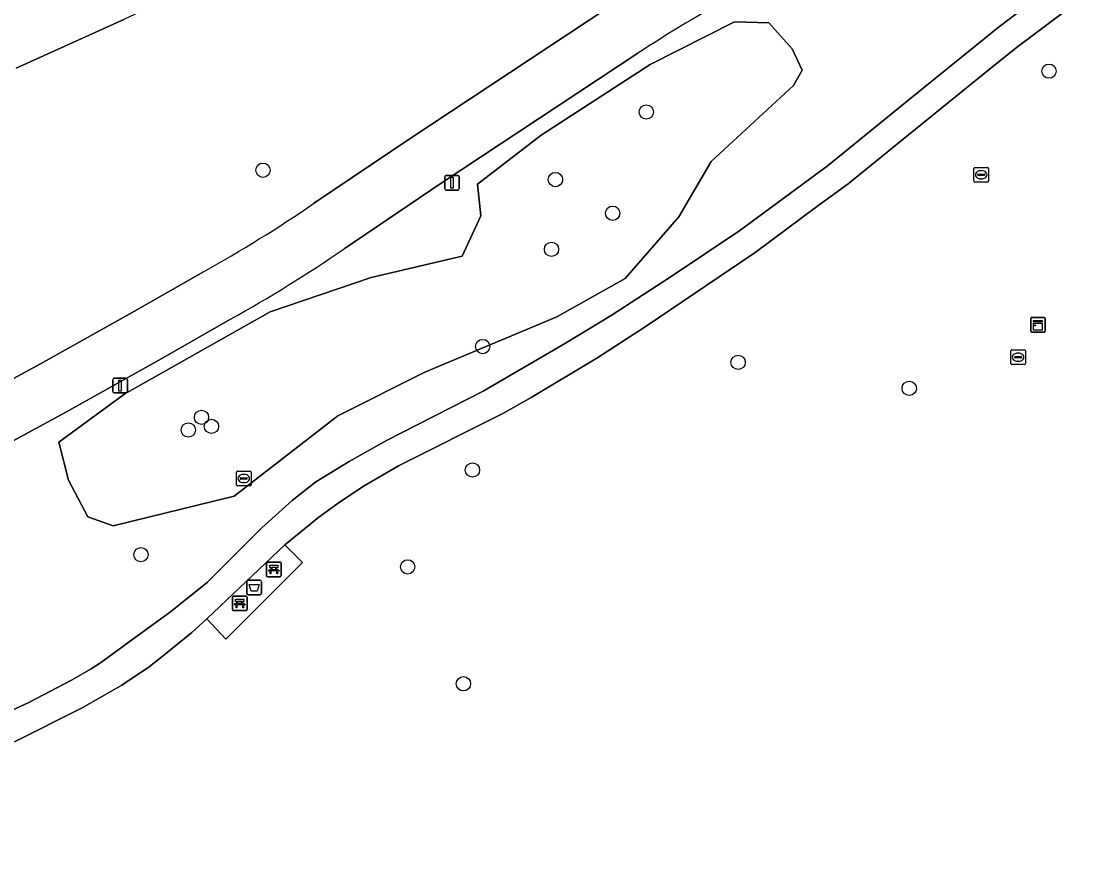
# Model space of a CAD drawing. Extents: x 161477 to 163040, y 383680 to 384871.
# Drawn here: x 162076.9 to 162150.4, y 384603.1 to 384660 of the extents above; entities that cross this region are included whole.
import ezdxf

# ---------------------------------------------------------------- set-up
doc = ezdxf.new("R2010")
doc.units = 0
for name, color, linetype in [('IMGEO_Afvalbak', 7, 'Continuous'), ('IMGEO_Bank', 7, 'Continuous'), ('IMGEO_Boom', 7, 'Continuous'), ('IMGEO_Fietspad_gesloten', 7, 'Continuous'), ('IMGEO_Groenvoorziening', 7, 'Continuous'), ('IMGEO_Haag', 7, 'Continuous'), ('IMGEO_Kast', 7, 'Continuous'), ('IMGEO_Lichtmast', 7, 'Continuous'), ('IMGEO_Oever', 7, 'Continuous'), ('IMGEO_Rioolput', 7, 'Continuous'), ('IMGEO_Voetpad_gesloten', 7, 'Continuous'), ('IMGEO_Voetpad_open', 7, 'Continuous')]:
    doc.layers.add(name, color=color, linetype=linetype)

msp = doc.modelspace()

# ---------------------------------------------------------------- linework, layer by layer
at = {"layer": 'IMGEO_Afvalbak'}
for p, q in [((162092.263, 384620.927), (162092.263, 384621.727)), ((162092.263, 384621.727), (162092.263, 384620.927)), ((162092.363, 384621.827), (162093.153, 384621.827)), ((162093.153, 384621.827), (162092.363, 384621.827)), ((162093.253, 384621.727), (162093.253, 384620.927)), ((162093.253, 384620.927), (162093.253, 384621.727)), ((162093.153, 384620.827), (162092.363, 384620.827)), ((162092.363, 384620.827), (162093.153, 384620.827))]:
    msp.add_line(p, q, dxfattribs=at)
msp.add_lwpolyline([(162092.406, 384621.541), (162093.11, 384621.541), (162092.961, 384621.071), (162092.555, 384621.071), (162092.406, 384621.541)], dxfattribs=at)
for centre, start, end in [((162092.363, 384621.727), 90, 180), ((162092.363, 384621.727), 90, 180), ((162093.153, 384621.727), 0, 90), ((162093.153, 384621.727), 360, 90), ((162092.363, 384620.927), 180, 270), ((162092.363, 384620.927), 180, 270), ((162093.153, 384620.927), 270, 0), ((162093.153, 384620.927), 270, 0)]:
    msp.add_arc(centre, 0.1, start, end, dxfattribs=at)
at = {"layer": 'IMGEO_Bank'}
for p, q in [((162093.604, 384622.144), (162093.604, 384622.985)), ((162093.604, 384622.985), (162093.604, 384622.144)), ((162093.679, 384623.069), (162094.52, 384623.069)), ((162094.52, 384623.069), (162093.679, 384623.069)), ((162093.913, 384622.575), (162093.913, 384622.681)), ((162093.957, 384622.681), (162093.957, 384622.575)), ((162094.245, 384622.687), (162093.963, 384622.687)), ((162094.251, 384622.575), (162094.251, 384622.681)), ((162094.295, 384622.681), (162094.295, 384622.575)), ((162094.604, 384622.994), (162094.604, 384622.153)), ((162094.604, 384622.153), (162094.604, 384622.994)), ((162094.529, 384622.069), (162093.688, 384622.069)), ((162093.688, 384622.069), (162094.529, 384622.069)), ((162094.301, 384622.467), (162093.908, 384622.467)), ((162093.963, 384622.569), (162094.245, 384622.569)), ((162091.276, 384619.823), (162091.276, 384620.664)), ((162091.276, 384620.664), (162091.276, 384619.823)), ((162091.351, 384620.748), (162092.192, 384620.748)), ((162092.192, 384620.748), (162091.351, 384620.748)), ((162092.276, 384620.673), (162092.276, 384619.832)), ((162092.276, 384619.832), (162092.276, 384620.673)), ((162092.201, 384619.748), (162091.36, 384619.748)), ((162091.36, 384619.748), (162092.201, 384619.748)), ((162091.973, 384620.146), (162091.58, 384620.146)), ((162091.585, 384620.254), (162091.585, 384620.36)), ((162091.629, 384620.36), (162091.629, 384620.254)), ((162091.917, 384620.366), (162091.635, 384620.366)), ((162091.635, 384620.248), (162091.917, 384620.248)), ((162091.923, 384620.254), (162091.923, 384620.36)), ((162091.967, 384620.36), (162091.967, 384620.254))]:
    msp.add_line(p, q, dxfattribs=at)
for points in [[(162093.907, 384622.687), (162093.821, 384622.687), (162093.821, 384622.848), (162094.384, 384622.848), (162094.384, 384622.687), (162094.301, 384622.687)], [(162093.851, 384622.467), (162093.709, 384622.467), (162093.821, 384622.569), (162093.907, 384622.569)], [(162093.901, 384622.46), (162093.901, 384622.253), (162093.858, 384622.253), (162093.858, 384622.46)], [(162094.301, 384622.569), (162094.384, 384622.569), (162094.496, 384622.467), (162094.357, 384622.467)], [(162094.351, 384622.46), (162094.351, 384622.253), (162094.307, 384622.253), (162094.307, 384622.46)], [(162091.579, 384620.366), (162091.493, 384620.366), (162091.493, 384620.527), (162092.056, 384620.527), (162092.056, 384620.366), (162091.973, 384620.366)], [(162091.523, 384620.146), (162091.381, 384620.146), (162091.493, 384620.248), (162091.579, 384620.248)], [(162091.573, 384620.139), (162091.573, 384619.932), (162091.53, 384619.932), (162091.53, 384620.139)], [(162091.973, 384620.248), (162092.056, 384620.248), (162092.168, 384620.146), (162092.029, 384620.146)], [(162092.023, 384620.139), (162092.023, 384619.932), (162091.979, 384619.932), (162091.979, 384620.139)]]:
    msp.add_lwpolyline(points, dxfattribs=at)
for centre, radius, start, end in [((162093.682, 384622.991), 0.0779, 92.4484, 184.28452), ((162093.682, 384622.991), 0.0779, 92.4484, 184.28452), ((162093.906, 384622.68), 0.00671, 2.89567, 87.10433), ((162093.963, 384622.68), 0.00671, 92.89567, 177.10433), ((162094.245, 384622.68), 0.00671, 2.89567, 87.10433), ((162094.302, 384622.68), 0.00671, 92.89567, 177.10433), ((162094.526, 384622.991), 0.0779, 2.4484, 94.28452), ((162094.526, 384622.991), 0.0779, 2.4484, 94.28452), ((162093.682, 384622.147), 0.0779, 182.4484, 274.28452), ((162093.682, 384622.147), 0.0779, 182.4484, 274.28452), ((162093.851, 384622.46), 0.00671, 2.89567, 87.10433), ((162093.908, 384622.46), 0.00671, 92.89567, 177.10433), ((162093.906, 384622.576), 0.00671, 272.89567, 357.10433), ((162093.963, 384622.576), 0.00671, 182.89567, 267.10433), ((162094.245, 384622.576), 0.00671, 272.89567, 357.10433), ((162094.302, 384622.576), 0.00671, 182.89567, 267.10433), ((162094.3, 384622.46), 0.00671, 2.89567, 87.10433), ((162094.357, 384622.46), 0.00671, 92.89567, 177.10433), ((162094.526, 384622.147), 0.0779, 272.4484, 4.28452), ((162094.526, 384622.147), 0.0779, 272.4484, 4.28452), ((162091.354, 384620.67), 0.0779, 92.4484, 184.28452), ((162091.354, 384620.67), 0.0779, 92.4484, 184.28452), ((162092.198, 384620.67), 0.0779, 2.4484, 94.28452), ((162092.198, 384620.67), 0.0779, 2.4484, 94.28452), ((162091.354, 384619.826), 0.0779, 182.4484, 274.28452), ((162091.354, 384619.826), 0.0779, 182.4484, 274.28452), ((162091.523, 384620.139), 0.00671, 2.89567, 87.10433), ((162091.58, 384620.139), 0.00671, 92.89567, 177.10433), ((162091.578, 384620.359), 0.00671, 2.89567, 87.10433), ((162091.578, 384620.255), 0.00671, 272.89567, 357.10433), ((162091.635, 384620.359), 0.00671, 92.89567, 177.10433), ((162091.635, 384620.255), 0.00671, 182.89567, 267.10433), ((162091.917, 384620.359), 0.00671, 2.89567, 87.10433), ((162091.917, 384620.255), 0.00671, 272.89567, 357.10433), ((162091.974, 384620.359), 0.00671, 92.89567, 177.10433), ((162091.974, 384620.255), 0.00671, 182.89567, 267.10433), ((162091.972, 384620.139), 0.00671, 2.89567, 87.10433), ((162092.029, 384620.139), 0.00671, 92.89567, 177.10433), ((162092.198, 384619.826), 0.0779, 272.4484, 4.28452), ((162092.198, 384619.826), 0.0779, 272.4484, 4.28452)]:
    msp.add_arc(centre, radius, start, end, dxfattribs=at)
at = {"layer": 'IMGEO_Boom'}
for centre in [(162147.08, 384656.62), (162119.56, 384653.83), (162093.36, 384649.85), (162113.35, 384649.21), (162117.26, 384646.91), (162113.08, 384644.44), (162108.38, 384637.8), (162125.836, 384636.717), (162137.53, 384634.94), (162089.16, 384632.96), (162088.26, 384632.09), (162089.84, 384632.34), (162107.68, 384629.36), (162085.02, 384623.57), (162103.25, 384622.74), (162107.06, 384614.75)]:
    msp.add_circle(centre, 0.489, dxfattribs=at)
at = {"layer": 'IMGEO_Fietspad_gesloten'}
for points in [[(162116.925, 384660.949), (162103.486, 384652.067), (162096.822, 384647.567)], [(162098.91, 384644.476), (162105.55, 384648.961), (162118.987, 384657.841)], [(162089.291, 384642.903), (162084.587, 384640.207), (162078.145, 384636.613), (162063.459, 384628.65), (162059.648, 384626.673), (162046.879, 384620.838), (162024.052, 384611.556), (161986.758, 384596.655)], [(162048.284, 384617.383), (162061.257, 384623.307), (162065.232, 384625.369), (162079.925, 384633.335), (162086.44, 384636.97), (162091.146, 384639.667)]]:
    msp.add_lwpolyline(points, dxfattribs=at)
for centre, radius, start, end in [((162163.207, 384591.131), 80.035, 118.52884, 123.53911), ((162042.518, 384726.84), 96.089, 299.12828, 304.41216), ((162042.795, 384726.4), 99.3, 299.13826, 304.40965)]:
    msp.add_arc(centre, radius, start, end, dxfattribs=at)
at = {"layer": 'IMGEO_Groenvoorziening'}
for points in [[(162123.354, 384664.804), (162141.54, 384673.63), (162134.436, 384685.041), (162134.303, 384684.957), (162132.244, 384684.244), (162131.123, 384683.952), (162130.356, 384683.755), (162128.303, 384682.674), (162126.101, 384681.192), (162116.279, 384676.253), (162108.337, 384672.492), (162102.802, 384669.569), (162091.213, 384663.633), (162083.857, 384660.152), (162076.488, 384656.825)], [(162150.396, 384662.412), (162144.837, 384658.223), (162142.988, 384656.731), (162137.491, 384652.279), (162133.354, 384648.93), (162131.281, 384647.424), (162126.992, 384644.22), (162119.548, 384639.188), (162116.183, 384637.003), (162111.68, 384634.325), (162109.749, 384633.226), (162102.622, 384629.637), (162100.284, 384628.269), (162098.652, 384627.209), (162097.175, 384626.136), (162094.965, 384624.346), (162094.862, 384624.249), (162096.069, 384623.043), (162090.821, 384617.795), (162089.535, 384619.192), (162088.496, 384618.256), (162086.324, 384616.498), (162085.592, 384615.904), (162083.706, 384614.662), (162081.001, 384613.114), (162076.374, 384610.785)], [(162093.277, 384625.411), (162095.358, 384627.285), (162096.977, 384628.546), (162099.253, 384629.95), (162101.807, 384631.371), (162108.407, 384634.752), (162114.042, 384638.022), (162117.15, 384639.914), (162121.2, 384642.544), (162125.944, 384645.718), (162131.926, 384650.115), (162137.64, 384654.767), (162143.61, 384659.608), (162147.349, 384662.445)], [(162096.822, 384647.567), (162103.486, 384652.067), (162116.925, 384660.949)], [(162118.987, 384657.841), (162105.55, 384648.961), (162098.91, 384644.476)], [(162078.145, 384636.613), (162084.587, 384640.207), (162089.291, 384642.903)], [(162091.146, 384639.667), (162086.44, 384636.97), (162079.925, 384633.335), (162065.232, 384625.369), (162061.257, 384623.307), (162048.284, 384617.383), (162025.447, 384608.097), (161992.32, 384594.86), (161988.142, 384593.191), (161984.989, 384592.063)], [(161986.758, 384596.655), (162024.052, 384611.556), (162046.879, 384620.838), (162059.648, 384626.673), (162063.459, 384628.65), (162078.145, 384636.613)], [(162046.133, 384602.686), (162053.499, 384604.565), (162056.537, 384605.326), (162062.17, 384606.97), (162066.559, 384608.563), (162069.487, 384609.842), (162077.319, 384613.449), (162080.281, 384614.993), (162081.613, 384615.762), (162082.261, 384616.183), (162084.723, 384617.972), (162087.048, 384619.661), (162089.564, 384621.699), (162093.277, 384625.411)]]:
    msp.add_lwpolyline(points, dxfattribs=at)
for points in [[(162079.398, 384631.265), (162083.928, 384634.571), (162093.862, 384640.175), (162100.764, 384642.517), (162106.967, 384643.976), (162108.258, 384646.736), (162108.018, 384648.901), (162112.38, 384652.246), (162119.818, 384657.075), (162125.58, 384660.002), (162127.928, 384659.918), (162129.532, 384658.149), (162130.209, 384656.694), (162129.614, 384655.63), (162124, 384650.44), (162121.778, 384646.674), (162118.124, 384642.443), (162113.453, 384639.826), (162104.418, 384636.04), (162098.483, 384633.053), (162091.393, 384627.569), (162083.121, 384625.549), (162081.397, 384626.163), (162080.075, 384628.661)], [(162113.453, 384639.826), (162118.124, 384642.443), (162121.778, 384646.674), (162124, 384650.44), (162129.614, 384655.63), (162130.209, 384656.694), (162129.532, 384658.149), (162127.928, 384659.918), (162125.58, 384660.002), (162119.818, 384657.075), (162112.38, 384652.246), (162108.018, 384648.901), (162108.258, 384646.736), (162106.967, 384643.976), (162100.764, 384642.517), (162093.862, 384640.175), (162083.928, 384634.571), (162079.398, 384631.265), (162080.075, 384628.661), (162081.397, 384626.163), (162083.121, 384625.549), (162091.393, 384627.569), (162098.483, 384633.053), (162104.418, 384636.04)]]:
    msp.add_lwpolyline(points, close=True, dxfattribs=at)
for centre, radius, start, end in [((162163.207, 384591.131), 80.035, 118.52884, 123.53911), ((162042.518, 384726.84), 96.089, 299.12828, 304.41216), ((162042.795, 384726.4), 99.3, 299.13826, 304.40965)]:
    msp.add_arc(centre, radius, start, end, dxfattribs=at)
at = {"layer": 'IMGEO_Haag'}
msp.add_lwpolyline([(162113.453, 384639.826), (162118.124, 384642.443), (162121.778, 384646.674), (162124, 384650.44), (162129.614, 384655.63), (162130.209, 384656.694), (162129.532, 384658.149), (162127.928, 384659.918), (162125.58, 384660.002), (162119.818, 384657.075), (162112.38, 384652.246), (162108.018, 384648.901), (162108.258, 384646.736), (162106.967, 384643.976), (162100.764, 384642.517), (162093.862, 384640.175), (162083.928, 384634.571), (162079.398, 384631.265), (162080.075, 384628.661), (162081.397, 384626.163), (162083.121, 384625.549), (162091.393, 384627.569), (162098.483, 384633.053), (162104.418, 384636.04)], close=True, dxfattribs=at)
at = {"layer": 'IMGEO_Kast'}
for p, q in [((162145.83, 384638.855), (162145.83, 384639.696)), ((162145.83, 384639.696), (162145.83, 384638.855)), ((162145.905, 384639.78), (162146.746, 384639.78)), ((162146.746, 384639.78), (162145.905, 384639.78)), ((162146.83, 384639.705), (162146.83, 384638.864)), ((162146.83, 384638.864), (162146.83, 384639.705)), ((162146.755, 384638.78), (162145.914, 384638.78)), ((162145.914, 384638.78), (162146.755, 384638.78))]:
    msp.add_line(p, q, dxfattribs=at)
for points in [[(162146.025, 384639.57), (162146.625, 384639.57), (162146.625, 384639.485), (162146.025, 384639.485), (162146.025, 384639.57)], [(162146.025, 384639.395), (162146.625, 384639.395), (162146.625, 384638.906), (162146.025, 384638.906), (162146.025, 384639.395)]]:
    msp.add_lwpolyline(points, dxfattribs=at)
msp.add_circle((162146.109, 384639.244), 0.0377, dxfattribs=at)
for centre, start, end in [((162145.908, 384639.702), 92.4484, 184.28452), ((162145.908, 384639.702), 92.4484, 184.28452), ((162146.752, 384639.702), 2.4484, 94.28452), ((162146.752, 384639.702), 2.4484, 94.28452), ((162145.908, 384638.858), 182.4484, 274.28452), ((162145.908, 384638.858), 182.4484, 274.28452), ((162146.752, 384638.858), 272.4484, 4.28452), ((162146.752, 384638.858), 272.4484, 4.28452)]:
    msp.add_arc(centre, 0.0779, start, end, dxfattribs=at)
at = {"layer": 'IMGEO_Lichtmast'}
for p, q in [((162105.784, 384648.59), (162105.784, 384649.39)), ((162105.784, 384649.39), (162105.784, 384648.59)), ((162105.884, 384649.49), (162106.674, 384649.49)), ((162106.674, 384649.49), (162105.884, 384649.49)), ((162106.774, 384649.39), (162106.774, 384648.59)), ((162106.774, 384648.59), (162106.774, 384649.39)), ((162106.674, 384648.49), (162105.884, 384648.49)), ((162105.884, 384648.49), (162106.674, 384648.49)), ((162083.101, 384634.734), (162083.101, 384635.534)), ((162083.101, 384635.534), (162083.101, 384634.734)), ((162083.201, 384635.634), (162083.991, 384635.634)), ((162083.991, 384635.634), (162083.201, 384635.634)), ((162084.091, 384635.534), (162084.091, 384634.734)), ((162084.091, 384634.734), (162084.091, 384635.534)), ((162083.991, 384634.634), (162083.201, 384634.634)), ((162083.201, 384634.634), (162083.991, 384634.634))]:
    msp.add_line(p, q, dxfattribs=at)
for points in [[(162106.204, 384649.365), (162106.354, 384649.365), (162106.354, 384648.615), (162106.204, 384648.615), (162106.204, 384649.365)], [(162083.521, 384635.509), (162083.671, 384635.509), (162083.671, 384634.759), (162083.521, 384634.759), (162083.521, 384635.509)]]:
    msp.add_lwpolyline(points, dxfattribs=at)
for centre, start, end in [((162105.884, 384649.39), 90, 180), ((162105.884, 384649.39), 90, 180), ((162106.674, 384649.39), 0, 90), ((162106.674, 384649.39), 360, 90), ((162105.884, 384648.59), 180, 270), ((162105.884, 384648.59), 180, 270), ((162106.674, 384648.59), 270, 0), ((162106.674, 384648.59), 270, 0), ((162083.201, 384635.534), 90, 180), ((162083.201, 384635.534), 90, 180), ((162083.991, 384635.534), 0, 90), ((162083.991, 384635.534), 360, 90), ((162083.201, 384634.734), 180, 270), ((162083.201, 384634.734), 180, 270), ((162083.991, 384634.734), 270, 0), ((162083.991, 384634.734), 270, 0)]:
    msp.add_arc(centre, 0.1, start, end, dxfattribs=at)
at = {"layer": 'IMGEO_Oever'}
msp.add_lwpolyline([(162076.488, 384656.825), (162083.857, 384660.152)], dxfattribs=at)
at = {"layer": 'IMGEO_Rioolput'}
for p, q in [((162141.948, 384649.113), (162141.948, 384649.965)), ((162142.023, 384650.039), (162142.875, 384650.039)), ((162142.436, 384649.819), (162142.461, 384649.819)), ((162142.949, 384649.965), (162142.949, 384649.113)), ((162142.207, 384649.533), (162142.207, 384649.545)), ((162142.645, 384649.496), (162142.247, 384649.496)), ((162142.25, 384649.582), (162142.648, 384649.582)), ((162142.459, 384649.259), (162142.434, 384649.259)), ((162142.691, 384649.545), (162142.691, 384649.533)), ((162142.875, 384649.039), (162142.023, 384649.039)), ((162144.469, 384636.642), (162144.469, 384637.494)), ((162144.544, 384637.568), (162145.396, 384637.568)), ((162144.957, 384637.348), (162144.982, 384637.348)), ((162145.47, 384637.494), (162145.47, 384636.642)), ((162145.396, 384636.568), (162144.544, 384636.568)), ((162144.728, 384637.062), (162144.728, 384637.074)), ((162145.166, 384637.025), (162144.768, 384637.025)), ((162144.771, 384637.111), (162145.169, 384637.111)), ((162144.98, 384636.788), (162144.955, 384636.788)), ((162145.212, 384637.074), (162145.212, 384637.062)), ((162091.549, 384628.354), (162091.549, 384629.206)), ((162091.624, 384629.28), (162092.476, 384629.28)), ((162092.55, 384629.206), (162092.55, 384628.354)), ((162091.808, 384628.774), (162091.808, 384628.786)), ((162092.246, 384628.737), (162091.848, 384628.737)), ((162091.851, 384628.823), (162092.249, 384628.823)), ((162092.06, 384628.5), (162092.035, 384628.5)), ((162092.037, 384629.06), (162092.062, 384629.06)), ((162092.292, 384628.786), (162092.292, 384628.774)), ((162092.476, 384628.28), (162091.624, 384628.28))]:
    msp.add_line(p, q, dxfattribs=at)
for points in [[(162141.948, 384649.113), (162141.948, 384649.965)], [(162142.023, 384650.039), (162142.875, 384650.039)], [(162142.949, 384649.965), (162142.949, 384649.113)], [(162142.875, 384649.039), (162142.023, 384649.039)], [(162144.469, 384636.642), (162144.469, 384637.494)], [(162144.544, 384637.568), (162145.396, 384637.568)], [(162145.47, 384637.494), (162145.47, 384636.642)], [(162145.396, 384636.568), (162144.544, 384636.568)], [(162091.549, 384628.354), (162091.549, 384629.206)], [(162091.624, 384629.28), (162092.476, 384629.28)], [(162092.55, 384629.206), (162092.55, 384628.354)], [(162092.476, 384628.28), (162091.624, 384628.28)]]:
    msp.add_lwpolyline(points, dxfattribs=at)
for centre, radius, start, end in [((162142.025, 384649.963), 0.0765, 91.55205, 178.44795), ((162142.025, 384649.963), 0.0765, 91.55205, 178.44795), ((162142.873, 384649.963), 0.0765, 1.55205, 88.44795), ((162142.873, 384649.963), 0.0765, 1.55205, 88.44795), ((162142.025, 384649.115), 0.0765, 181.55205, 268.44795), ((162142.025, 384649.115), 0.0765, 181.55205, 268.44795), ((162142.247, 384649.542), 0.0403, 85.87752, 175.75265), ((162142.244, 384649.532), 0.0366, 178.93798, 274.71019), ((162142.648, 384649.539), 0.043, 264.86636, 352.45326), ((162142.652, 384649.544), 0.0386, 1.73085, 96.63898), ((162142.873, 384649.115), 0.0765, 271.55205, 358.44795), ((162142.873, 384649.115), 0.0765, 271.55205, 358.44795), ((162144.546, 384637.492), 0.0765, 91.55205, 178.44795), ((162144.546, 384637.492), 0.0765, 91.55205, 178.44795), ((162145.394, 384637.492), 0.0765, 1.55205, 88.44795), ((162145.394, 384637.492), 0.0765, 1.55205, 88.44795), ((162144.546, 384636.644), 0.0765, 181.55205, 268.44795), ((162144.546, 384636.644), 0.0765, 181.55205, 268.44795), ((162144.768, 384637.071), 0.0403, 85.87752, 175.75265), ((162144.765, 384637.061), 0.0366, 178.93798, 274.71019), ((162145.169, 384637.068), 0.043, 264.86636, 352.45326), ((162145.173, 384637.073), 0.0386, 1.73085, 96.63898), ((162145.394, 384636.644), 0.0765, 271.55205, 358.44795), ((162145.394, 384636.644), 0.0765, 271.55205, 358.44795), ((162091.626, 384629.204), 0.0765, 91.55205, 178.44795), ((162091.626, 384629.204), 0.0765, 91.55205, 178.44795), ((162092.474, 384629.204), 0.0765, 1.55205, 88.44795), ((162092.474, 384629.204), 0.0765, 1.55205, 88.44795), ((162091.848, 384628.783), 0.0403, 85.87752, 175.75265), ((162091.845, 384628.773), 0.0366, 178.93798, 274.71019), ((162092.249, 384628.78), 0.043, 264.86636, 352.45326), ((162092.253, 384628.785), 0.0386, 1.73085, 96.63898), ((162091.626, 384628.356), 0.0765, 181.55205, 268.44795), ((162091.626, 384628.356), 0.0765, 181.55205, 268.44795), ((162092.474, 384628.356), 0.0765, 271.55205, 358.44795), ((162092.474, 384628.356), 0.0765, 271.55205, 358.44795)]:
    msp.add_arc(centre, radius, start, end, dxfattribs=at)
for centre, major_axis, ratio, start_param, end_param in [((162142.435, 384649.539), (-0.387, 0.002), 0.722429, 4.712389, 7.853982), ((162142.46, 384649.539), (-0.39, 0.002), 0.717154, 1.570796, 4.712389), ((162144.956, 384637.068), (-0.387, 0.002), 0.722429, 4.712389, 7.853982), ((162144.981, 384637.068), (-0.39, 0.002), 0.717154, 1.570796, 4.712389), ((162092.036, 384628.78), (-0.387, 0.002), 0.722429, 4.712389, 7.853982), ((162092.061, 384628.78), (-0.39, 0.002), 0.717154, 1.570796, 4.712389)]:
    msp.add_ellipse(centre, major_axis=major_axis, ratio=ratio, start_param=start_param, end_param=end_param, dxfattribs=at)
at = {"layer": 'IMGEO_Voetpad_gesloten'}
for points in [[(162147.349, 384662.445), (162143.61, 384659.608), (162137.64, 384654.767), (162131.926, 384650.115), (162125.944, 384645.718), (162121.2, 384642.544), (162117.15, 384639.914), (162114.042, 384638.022), (162108.407, 384634.752), (162101.807, 384631.371), (162099.253, 384629.95), (162096.977, 384628.546), (162095.358, 384627.285), (162093.277, 384625.411), (162089.564, 384621.699), (162087.048, 384619.661), (162084.723, 384617.972), (162082.261, 384616.183), (162081.613, 384615.762), (162080.281, 384614.993), (162077.319, 384613.449), (162069.487, 384609.842)], [(162076.374, 384610.785), (162081.001, 384613.114), (162083.706, 384614.662), (162085.592, 384615.904), (162086.324, 384616.498), (162088.496, 384618.256), (162089.535, 384619.192), (162094.862, 384624.249), (162094.965, 384624.346), (162097.175, 384626.136), (162098.652, 384627.209), (162100.284, 384628.269), (162102.622, 384629.637), (162109.749, 384633.226), (162111.68, 384634.325), (162116.183, 384637.003), (162119.548, 384639.188), (162126.992, 384644.22), (162131.281, 384647.424), (162133.354, 384648.93), (162137.491, 384652.279), (162142.988, 384656.731), (162144.837, 384658.223), (162150.396, 384662.412)]]:
    msp.add_lwpolyline(points, dxfattribs=at)
at = {"layer": 'IMGEO_Voetpad_open'}
msp.add_lwpolyline([(162094.862, 384624.249), (162089.535, 384619.192), (162090.821, 384617.795), (162096.069, 384623.043)], close=True, dxfattribs=at)

doc.saveas('drawing.dxf')
